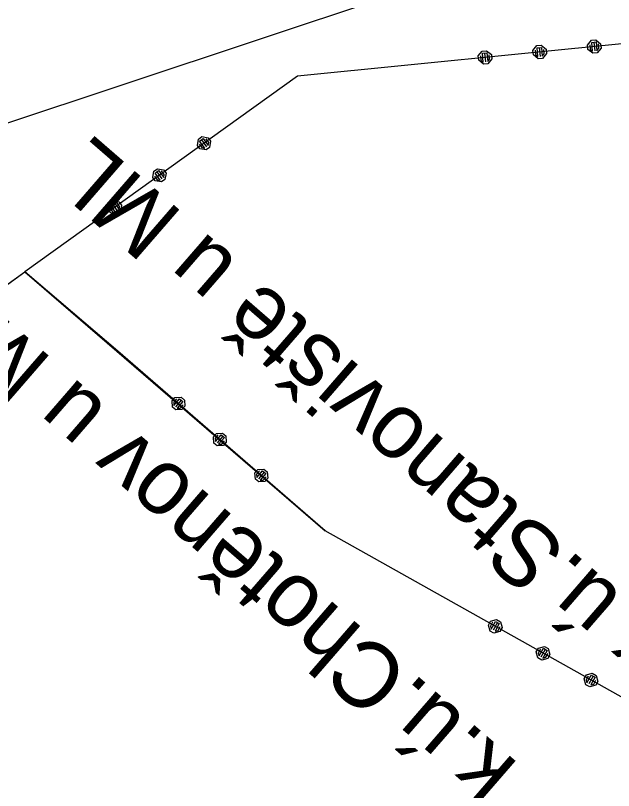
# Model space of a CAD drawing. Extents: x -866402 to -860377, y -1041908 to -1038598.
# Drawn here: x -864637.08 to -864609.85, y -1041351.18 to -1041315.91 of the extents above; entities that cross this region are included whole.
import ezdxf

# ---------------------------------------------------------------- set-up
doc = ezdxf.new("R2010")
doc.units = 0
doc.layers.add('Vrstva 1', color=7, linetype='Continuous')
doc.layers.add('Vrstva 55', color=7, linetype='Continuous')

msp = doc.modelspace()

# ---------------------------------------------------------------- linework, layer by layer
at = {"layer": 'Vrstva 1'}
for p, q in [((-864601.98, -1041316.45), (-864624.24, -1041318.67)), ((-864601.98, -1041316.45), (-864624.24, -1041318.67)), ((-864613.517, -1041317.5), (-864613.338, -1041317.281)), ((-864613.517, -1041317.5), (-864613.338, -1041317.281)), ((-864613.338, -1041317.281), (-864613.139, -1041317.261)), ((-864613.338, -1041317.281), (-864613.139, -1041317.261)), ((-864613.139, -1041317.261), (-864612.92, -1041317.44)), ((-864613.139, -1041317.261), (-864612.92, -1041317.44)), ((-864611.03, -1041317.252), (-864610.851, -1041317.033)), ((-864611.03, -1041317.252), (-864610.851, -1041317.033)), ((-864611.01, -1041317.451), (-864611.03, -1041317.252)), ((-864611.01, -1041317.451), (-864611.03, -1041317.252)), ((-864610.93, -1041317.242), (-864610.91, -1041317.441)), ((-864610.93, -1041317.242), (-864610.91, -1041317.441)), ((-864610.851, -1041317.033), (-864610.652, -1041317.013)), ((-864610.851, -1041317.033), (-864610.652, -1041317.013)), ((-864610.841, -1041317.132), (-864610.642, -1041317.112)), ((-864610.841, -1041317.132), (-864610.642, -1041317.112)), ((-864610.801, -1041317.53), (-864610.841, -1041317.132)), ((-864610.801, -1041317.53), (-864610.841, -1041317.132)), ((-864610.741, -1041317.122), (-864610.702, -1041317.52)), ((-864610.741, -1041317.122), (-864610.702, -1041317.52)), ((-864610.652, -1041317.013), (-864610.433, -1041317.192)), ((-864610.652, -1041317.013), (-864610.433, -1041317.192)), ((-864610.642, -1041317.112), (-864610.602, -1041317.51)), ((-864610.642, -1041317.112), (-864610.602, -1041317.51)), ((-864610.512, -1041317.401), (-864610.532, -1041317.202)), ((-864610.512, -1041317.401), (-864610.532, -1041317.202)), ((-864610.433, -1041317.192), (-864610.413, -1041317.391)), ((-864610.433, -1041317.192), (-864610.413, -1041317.391)), ((-864616.005, -1041317.748), (-864615.826, -1041317.529)), ((-864616.005, -1041317.748), (-864615.826, -1041317.529)), ((-864615.826, -1041317.529), (-864615.627, -1041317.509)), ((-864615.826, -1041317.529), (-864615.627, -1041317.509)), ((-864615.816, -1041317.628), (-864615.617, -1041317.609)), ((-864615.816, -1041317.628), (-864615.617, -1041317.609)), ((-864615.776, -1041318.026), (-864615.816, -1041317.628)), ((-864615.776, -1041318.026), (-864615.816, -1041317.628)), ((-864615.717, -1041317.619), (-864615.677, -1041318.017)), ((-864615.717, -1041317.619), (-864615.677, -1041318.017)), ((-864615.627, -1041317.509), (-864615.408, -1041317.688)), ((-864615.627, -1041317.509), (-864615.408, -1041317.688)), ((-864615.617, -1041317.609), (-864615.577, -1041318.007)), ((-864615.617, -1041317.609), (-864615.577, -1041318.007)), ((-864613.498, -1041317.699), (-864613.517, -1041317.5)), ((-864613.498, -1041317.699), (-864613.517, -1041317.5)), ((-864613.418, -1041317.49), (-864613.398, -1041317.689)), ((-864613.418, -1041317.49), (-864613.398, -1041317.689)), ((-864613.328, -1041317.38), (-864613.129, -1041317.36)), ((-864613.328, -1041317.38), (-864613.129, -1041317.36)), ((-864613.289, -1041317.778), (-864613.328, -1041317.38)), ((-864613.289, -1041317.778), (-864613.328, -1041317.38)), ((-864613.229, -1041317.37), (-864613.189, -1041317.768)), ((-864613.229, -1041317.37), (-864613.189, -1041317.768)), ((-864613.129, -1041317.36), (-864613.09, -1041317.759)), ((-864613.129, -1041317.36), (-864613.09, -1041317.759)), ((-864613.09, -1041317.759), (-864613, -1041317.649)), ((-864613.09, -1041317.759), (-864613, -1041317.649)), ((-864612.901, -1041317.639), (-864613.08, -1041317.858)), ((-864612.901, -1041317.639), (-864613.08, -1041317.858)), ((-864613, -1041317.649), (-864613.02, -1041317.45)), ((-864613, -1041317.649), (-864613.02, -1041317.45)), ((-864612.92, -1041317.44), (-864612.901, -1041317.639)), ((-864612.92, -1041317.44), (-864612.901, -1041317.639)), ((-864610.791, -1041317.63), (-864611.01, -1041317.451)), ((-864610.791, -1041317.63), (-864611.01, -1041317.451)), ((-864610.91, -1041317.441), (-864610.801, -1041317.53)), ((-864610.91, -1041317.441), (-864610.801, -1041317.53)), ((-864610.592, -1041317.61), (-864610.791, -1041317.63)), ((-864610.592, -1041317.61), (-864610.791, -1041317.63)), ((-864610.602, -1041317.51), (-864610.512, -1041317.401)), ((-864610.602, -1041317.51), (-864610.512, -1041317.401)), ((-864610.413, -1041317.391), (-864610.592, -1041317.61)), ((-864610.413, -1041317.391), (-864610.592, -1041317.61)), ((-864615.985, -1041317.947), (-864616.005, -1041317.748)), ((-864615.985, -1041317.947), (-864616.005, -1041317.748)), ((-864615.766, -1041318.126), (-864615.985, -1041317.947)), ((-864615.766, -1041318.126), (-864615.985, -1041317.947)), ((-864615.906, -1041317.738), (-864615.886, -1041317.937)), ((-864615.906, -1041317.738), (-864615.886, -1041317.937)), ((-864615.886, -1041317.937), (-864615.776, -1041318.026)), ((-864615.886, -1041317.937), (-864615.776, -1041318.026)), ((-864615.577, -1041318.007), (-864615.488, -1041317.897)), ((-864615.577, -1041318.007), (-864615.488, -1041317.897)), ((-864615.388, -1041317.887), (-864615.567, -1041318.106)), ((-864615.388, -1041317.887), (-864615.567, -1041318.106)), ((-864615.488, -1041317.897), (-864615.508, -1041317.698)), ((-864615.488, -1041317.897), (-864615.508, -1041317.698)), ((-864615.408, -1041317.688), (-864615.388, -1041317.887)), ((-864615.408, -1041317.688), (-864615.388, -1041317.887)), ((-864613.279, -1041317.878), (-864613.498, -1041317.699)), ((-864613.279, -1041317.878), (-864613.498, -1041317.699)), ((-864613.398, -1041317.689), (-864613.289, -1041317.778)), ((-864613.398, -1041317.689), (-864613.289, -1041317.778)), ((-864613.08, -1041317.858), (-864613.279, -1041317.878)), ((-864613.08, -1041317.858), (-864613.279, -1041317.878)), ((-864615.567, -1041318.106), (-864615.766, -1041318.126)), ((-864615.567, -1041318.106), (-864615.766, -1041318.126)), ((-864624.24, -1041318.67), (-864636.66, -1041327.58)), ((-864624.24, -1041318.67), (-864636.66, -1041327.58)), ((-864628.801, -1041321.819), (-864628.756, -1041321.54)), ((-864628.801, -1041321.819), (-864628.756, -1041321.54)), ((-864628.756, -1041321.54), (-864628.593, -1041321.423)), ((-864628.756, -1041321.54), (-864628.593, -1041321.423)), ((-864628.697, -1041321.621), (-864628.535, -1041321.505)), ((-864628.697, -1041321.621), (-864628.535, -1041321.505)), ((-864628.616, -1041321.563), (-864628.383, -1041321.888)), ((-864628.616, -1041321.563), (-864628.383, -1041321.888)), ((-864628.593, -1041321.423), (-864628.314, -1041321.469)), ((-864628.593, -1041321.423), (-864628.314, -1041321.469)), ((-864628.535, -1041321.505), (-864628.302, -1041321.83)), ((-864628.535, -1041321.505), (-864628.302, -1041321.83)), ((-864628.279, -1041321.69), (-864628.395, -1041321.528)), ((-864628.279, -1041321.69), (-864628.395, -1041321.528)), ((-864628.314, -1041321.469), (-864628.197, -1041321.632)), ((-864628.314, -1041321.469), (-864628.197, -1041321.632)), ((-864628.685, -1041321.982), (-864628.801, -1041321.819)), ((-864628.685, -1041321.982), (-864628.801, -1041321.819)), ((-864628.72, -1041321.761), (-864628.604, -1041321.923)), ((-864628.72, -1041321.761), (-864628.604, -1041321.923)), ((-864628.464, -1041321.946), (-864628.697, -1041321.621)), ((-864628.464, -1041321.946), (-864628.697, -1041321.621)), ((-864628.243, -1041321.911), (-864628.406, -1041322.028)), ((-864628.243, -1041321.911), (-864628.406, -1041322.028)), ((-864628.302, -1041321.83), (-864628.279, -1041321.69)), ((-864628.302, -1041321.83), (-864628.279, -1041321.69)), ((-864628.197, -1041321.632), (-864628.243, -1041321.911)), ((-864628.197, -1041321.632), (-864628.243, -1041321.911)), ((-864628.406, -1041322.028), (-864628.685, -1041321.982)), ((-864628.406, -1041322.028), (-864628.685, -1041321.982)), ((-864628.604, -1041321.923), (-864628.464, -1041321.946)), ((-864628.604, -1041321.923), (-864628.464, -1041321.946)), ((-864630.787, -1041322.997), (-864630.624, -1041322.881)), ((-864630.787, -1041322.997), (-864630.624, -1041322.881)), ((-864630.729, -1041323.079), (-864630.566, -1041322.962)), ((-864630.729, -1041323.079), (-864630.566, -1041322.962)), ((-864630.624, -1041322.881), (-864630.345, -1041322.927)), ((-864630.624, -1041322.881), (-864630.345, -1041322.927)), ((-864630.566, -1041322.962), (-864630.333, -1041323.287)), ((-864630.566, -1041322.962), (-864630.333, -1041323.287)), ((-864630.345, -1041322.927), (-864630.229, -1041323.089)), ((-864630.345, -1041322.927), (-864630.229, -1041323.089)), ((-864630.833, -1041323.276), (-864630.787, -1041322.997)), ((-864630.833, -1041323.276), (-864630.787, -1041322.997)), ((-864630.716, -1041323.439), (-864630.833, -1041323.276)), ((-864630.716, -1041323.439), (-864630.833, -1041323.276)), ((-864630.752, -1041323.218), (-864630.635, -1041323.381)), ((-864630.752, -1041323.218), (-864630.635, -1041323.381)), ((-864630.495, -1041323.404), (-864630.729, -1041323.079)), ((-864630.495, -1041323.404), (-864630.729, -1041323.079)), ((-864630.647, -1041323.02), (-864630.414, -1041323.345)), ((-864630.647, -1041323.02), (-864630.414, -1041323.345)), ((-864630.31, -1041323.147), (-864630.427, -1041322.985)), ((-864630.31, -1041323.147), (-864630.427, -1041322.985)), ((-864630.333, -1041323.287), (-864630.31, -1041323.147)), ((-864630.333, -1041323.287), (-864630.31, -1041323.147)), ((-864630.229, -1041323.089), (-864630.275, -1041323.368)), ((-864630.229, -1041323.089), (-864630.275, -1041323.368)), ((-864630.437, -1041323.485), (-864630.716, -1041323.439)), ((-864630.437, -1041323.485), (-864630.716, -1041323.439)), ((-864630.635, -1041323.381), (-864630.495, -1041323.404)), ((-864630.635, -1041323.381), (-864630.495, -1041323.404)), ((-864630.275, -1041323.368), (-864630.437, -1041323.485)), ((-864630.275, -1041323.368), (-864630.437, -1041323.485)), ((-864632.818, -1041324.455), (-864632.656, -1041324.338)), ((-864632.818, -1041324.455), (-864632.656, -1041324.338)), ((-864632.656, -1041324.338), (-864632.377, -1041324.384)), ((-864632.656, -1041324.338), (-864632.377, -1041324.384)), ((-864632.377, -1041324.384), (-864632.26, -1041324.546)), ((-864632.377, -1041324.384), (-864632.26, -1041324.546)), ((-864632.864, -1041324.734), (-864632.818, -1041324.455)), ((-864632.864, -1041324.734), (-864632.818, -1041324.455)), ((-864632.748, -1041324.896), (-864632.864, -1041324.734)), ((-864632.748, -1041324.896), (-864632.864, -1041324.734)), ((-864632.783, -1041324.675), (-864632.666, -1041324.838)), ((-864632.783, -1041324.675), (-864632.666, -1041324.838)), ((-864632.76, -1041324.536), (-864632.597, -1041324.419)), ((-864632.76, -1041324.536), (-864632.597, -1041324.419)), ((-864632.527, -1041324.861), (-864632.76, -1041324.536)), ((-864632.527, -1041324.861), (-864632.76, -1041324.536)), ((-864632.679, -1041324.478), (-864632.446, -1041324.803)), ((-864632.679, -1041324.478), (-864632.446, -1041324.803)), ((-864632.597, -1041324.419), (-864632.364, -1041324.744)), ((-864632.597, -1041324.419), (-864632.364, -1041324.744)), ((-864632.341, -1041324.605), (-864632.458, -1041324.442)), ((-864632.341, -1041324.605), (-864632.458, -1041324.442)), ((-864632.364, -1041324.744), (-864632.341, -1041324.605)), ((-864632.364, -1041324.744), (-864632.341, -1041324.605)), ((-864632.26, -1041324.546), (-864632.306, -1041324.826)), ((-864632.26, -1041324.546), (-864632.306, -1041324.826)), ((-864632.468, -1041324.942), (-864632.748, -1041324.896)), ((-864632.468, -1041324.942), (-864632.748, -1041324.896)), ((-864632.666, -1041324.838), (-864632.527, -1041324.861)), ((-864632.666, -1041324.838), (-864632.527, -1041324.861)), ((-864632.306, -1041324.826), (-864632.468, -1041324.942)), ((-864632.306, -1041324.826), (-864632.468, -1041324.942)), ((-864638.85, -1041329.15), (-864636.66, -1041327.58)), ((-864638.85, -1041329.15), (-864636.66, -1041327.58)), ((-864632.42, -1041331.18), (-864636.66, -1041327.58)), ((-864632.42, -1041331.18), (-864636.66, -1041327.58)), ((-864622.98, -1041339.37), (-864632.42, -1041331.18)), ((-864622.98, -1041339.37), (-864632.42, -1041331.18)), ((-864629.956, -1041333.45), (-864629.824, -1041333.299)), ((-864629.956, -1041333.45), (-864629.824, -1041333.299)), ((-864629.936, -1041333.732), (-864629.956, -1041333.45)), ((-864629.936, -1041333.732), (-864629.956, -1041333.45)), ((-864629.749, -1041333.364), (-864629.88, -1041333.515)), ((-864629.749, -1041333.364), (-864629.88, -1041333.515)), ((-864629.88, -1041333.515), (-864629.87, -1041333.656)), ((-864629.88, -1041333.515), (-864629.87, -1041333.656)), ((-864629.87, -1041333.656), (-864629.608, -1041333.354)), ((-864629.87, -1041333.656), (-864629.608, -1041333.354)), ((-864629.824, -1041333.299), (-864629.542, -1041333.279)), ((-864629.824, -1041333.299), (-864629.542, -1041333.279)), ((-864629.532, -1041333.42), (-864629.794, -1041333.722)), ((-864629.532, -1041333.42), (-864629.794, -1041333.722)), ((-864629.457, -1041333.485), (-864629.719, -1041333.787)), ((-864629.457, -1041333.485), (-864629.719, -1041333.787)), ((-864629.608, -1041333.354), (-864629.457, -1041333.485)), ((-864629.608, -1041333.354), (-864629.457, -1041333.485)), ((-864629.542, -1041333.279), (-864629.391, -1041333.41)), ((-864629.542, -1041333.279), (-864629.391, -1041333.41)), ((-864629.391, -1041333.41), (-864629.371, -1041333.692)), ((-864629.391, -1041333.41), (-864629.371, -1041333.692)), ((-864629.784, -1041333.863), (-864629.936, -1041333.732)), ((-864629.784, -1041333.863), (-864629.936, -1041333.732)), ((-864629.502, -1041333.843), (-864629.784, -1041333.863)), ((-864629.502, -1041333.843), (-864629.784, -1041333.863)), ((-864629.719, -1041333.787), (-864629.578, -1041333.777)), ((-864629.719, -1041333.787), (-864629.578, -1041333.777)), ((-864629.578, -1041333.777), (-864629.447, -1041333.626)), ((-864629.578, -1041333.777), (-864629.447, -1041333.626)), ((-864629.371, -1041333.692), (-864629.502, -1041333.843)), ((-864629.371, -1041333.692), (-864629.502, -1041333.843)), ((-864628.067, -1041335.088), (-864627.936, -1041334.937)), ((-864628.067, -1041335.088), (-864627.936, -1041334.937)), ((-864627.936, -1041334.937), (-864627.654, -1041334.917)), ((-864627.936, -1041334.937), (-864627.654, -1041334.917)), ((-864627.654, -1041334.917), (-864627.503, -1041335.048)), ((-864627.654, -1041334.917), (-864627.503, -1041335.048)), ((-864628.047, -1041335.37), (-864628.067, -1041335.088)), ((-864628.047, -1041335.37), (-864628.067, -1041335.088)), ((-864627.861, -1041335.002), (-864627.992, -1041335.153)), ((-864627.861, -1041335.002), (-864627.992, -1041335.153)), ((-864627.992, -1041335.153), (-864627.982, -1041335.295)), ((-864627.992, -1041335.153), (-864627.982, -1041335.295)), ((-864627.982, -1041335.295), (-864627.72, -1041334.992)), ((-864627.982, -1041335.295), (-864627.72, -1041334.992)), ((-864627.644, -1041335.058), (-864627.906, -1041335.36)), ((-864627.644, -1041335.058), (-864627.906, -1041335.36)), ((-864627.568, -1041335.123), (-864627.831, -1041335.426)), ((-864627.568, -1041335.123), (-864627.831, -1041335.426)), ((-864627.72, -1041334.992), (-864627.568, -1041335.123)), ((-864627.72, -1041334.992), (-864627.568, -1041335.123)), ((-864627.69, -1041335.416), (-864627.558, -1041335.265)), ((-864627.69, -1041335.416), (-864627.558, -1041335.265)), ((-864627.503, -1041335.048), (-864627.483, -1041335.33)), ((-864627.503, -1041335.048), (-864627.483, -1041335.33)), ((-864627.896, -1041335.501), (-864628.047, -1041335.37)), ((-864627.896, -1041335.501), (-864628.047, -1041335.37)), ((-864627.614, -1041335.481), (-864627.896, -1041335.501)), ((-864627.614, -1041335.481), (-864627.896, -1041335.501)), ((-864627.831, -1041335.426), (-864627.69, -1041335.416)), ((-864627.831, -1041335.426), (-864627.69, -1041335.416)), ((-864627.483, -1041335.33), (-864627.614, -1041335.481)), ((-864627.483, -1041335.33), (-864627.614, -1041335.481)), ((-864626.179, -1041336.726), (-864626.048, -1041336.575)), ((-864626.179, -1041336.726), (-864626.048, -1041336.575)), ((-864626.159, -1041337.008), (-864626.179, -1041336.726)), ((-864626.159, -1041337.008), (-864626.179, -1041336.726)), ((-864625.972, -1041336.641), (-864626.103, -1041336.792)), ((-864625.972, -1041336.641), (-864626.103, -1041336.792)), ((-864626.093, -1041336.933), (-864625.831, -1041336.631)), ((-864626.093, -1041336.933), (-864625.831, -1041336.631)), ((-864626.048, -1041336.575), (-864625.766, -1041336.555)), ((-864626.048, -1041336.575), (-864625.766, -1041336.555)), ((-864625.756, -1041336.696), (-864626.018, -1041336.998)), ((-864625.756, -1041336.696), (-864626.018, -1041336.998)), ((-864625.831, -1041336.631), (-864625.68, -1041336.762)), ((-864625.831, -1041336.631), (-864625.68, -1041336.762)), ((-864625.766, -1041336.555), (-864625.615, -1041336.686)), ((-864625.766, -1041336.555), (-864625.615, -1041336.686)), ((-864625.615, -1041336.686), (-864625.595, -1041336.968)), ((-864625.615, -1041336.686), (-864625.595, -1041336.968)), ((-864626.008, -1041337.139), (-864626.159, -1041337.008)), ((-864626.008, -1041337.139), (-864626.159, -1041337.008)), ((-864626.103, -1041336.792), (-864626.093, -1041336.933)), ((-864626.103, -1041336.792), (-864626.093, -1041336.933)), ((-864625.68, -1041336.762), (-864625.942, -1041337.064)), ((-864625.68, -1041336.762), (-864625.942, -1041337.064)), ((-864625.942, -1041337.064), (-864625.801, -1041337.054)), ((-864625.942, -1041337.064), (-864625.801, -1041337.054)), ((-864625.801, -1041337.054), (-864625.67, -1041336.903)), ((-864625.801, -1041337.054), (-864625.67, -1041336.903)), ((-864625.595, -1041336.968), (-864625.726, -1041337.119)), ((-864625.595, -1041336.968), (-864625.726, -1041337.119)), ((-864625.726, -1041337.119), (-864626.008, -1041337.139)), ((-864625.726, -1041337.119), (-864626.008, -1041337.139)), ((-864602.95, -1041350.6), (-864622.98, -1041339.37)), ((-864602.95, -1041350.6), (-864622.98, -1041339.37)), ((-864615.445, -1041343.479), (-864615.173, -1041343.402)), ((-864615.445, -1041343.479), (-864615.173, -1041343.402)), ((-864615.173, -1041343.402), (-864614.998, -1041343.5)), ((-864615.173, -1041343.402), (-864614.998, -1041343.5)), ((-864615.543, -1041343.654), (-864615.445, -1041343.479)), ((-864615.543, -1041343.654), (-864615.445, -1041343.479)), ((-864615.466, -1041343.926), (-864615.543, -1041343.654)), ((-864615.466, -1041343.926), (-864615.543, -1041343.654)), ((-864615.358, -1041343.528), (-864615.456, -1041343.702)), ((-864615.358, -1041343.528), (-864615.456, -1041343.702)), ((-864615.456, -1041343.702), (-864615.417, -1041343.839)), ((-864615.456, -1041343.702), (-864615.417, -1041343.839)), ((-864615.417, -1041343.839), (-864615.222, -1041343.49)), ((-864615.417, -1041343.839), (-864615.222, -1041343.49)), ((-864615.135, -1041343.539), (-864615.33, -1041343.887)), ((-864615.135, -1041343.539), (-864615.33, -1041343.887)), ((-864615.047, -1041343.587), (-864615.243, -1041343.936)), ((-864615.047, -1041343.587), (-864615.243, -1041343.936)), ((-864615.222, -1041343.49), (-864615.047, -1041343.587)), ((-864615.222, -1041343.49), (-864615.047, -1041343.587)), ((-864615.107, -1041343.898), (-864615.009, -1041343.724)), ((-864615.107, -1041343.898), (-864615.009, -1041343.724)), ((-864614.922, -1041343.772), (-864615.02, -1041343.947)), ((-864614.922, -1041343.772), (-864615.02, -1041343.947)), ((-864614.998, -1041343.5), (-864614.922, -1041343.772)), ((-864614.998, -1041343.5), (-864614.922, -1041343.772)), ((-864615.292, -1041344.024), (-864615.466, -1041343.926)), ((-864615.292, -1041344.024), (-864615.466, -1041343.926)), ((-864615.02, -1041343.947), (-864615.292, -1041344.024)), ((-864615.02, -1041343.947), (-864615.292, -1041344.024)), ((-864615.243, -1041343.936), (-864615.107, -1041343.898)), ((-864615.243, -1041343.936), (-864615.107, -1041343.898)), ((-864613.362, -1041344.876), (-864613.265, -1041344.702)), ((-864613.362, -1041344.876), (-864613.265, -1041344.702)), ((-864613.177, -1041344.751), (-864613.275, -1041344.925)), ((-864613.177, -1041344.751), (-864613.275, -1041344.925)), ((-864613.265, -1041344.702), (-864612.992, -1041344.625)), ((-864613.265, -1041344.702), (-864612.992, -1041344.625)), ((-864613.237, -1041345.061), (-864613.041, -1041344.712)), ((-864613.237, -1041345.061), (-864613.041, -1041344.712)), ((-864612.954, -1041344.761), (-864613.15, -1041345.11)), ((-864612.954, -1041344.761), (-864613.15, -1041345.11)), ((-864612.867, -1041344.81), (-864613.062, -1041345.159)), ((-864612.867, -1041344.81), (-864613.062, -1041345.159)), ((-864613.041, -1041344.712), (-864612.867, -1041344.81)), ((-864613.041, -1041344.712), (-864612.867, -1041344.81)), ((-864612.992, -1041344.625), (-864612.818, -1041344.723)), ((-864612.992, -1041344.625), (-864612.818, -1041344.723)), ((-864612.818, -1041344.723), (-864612.741, -1041344.995)), ((-864612.818, -1041344.723), (-864612.741, -1041344.995)), ((-864613.286, -1041345.148), (-864613.362, -1041344.876)), ((-864613.286, -1041345.148), (-864613.362, -1041344.876)), ((-864613.111, -1041345.246), (-864613.286, -1041345.148)), ((-864613.111, -1041345.246), (-864613.286, -1041345.148)), ((-864613.275, -1041344.925), (-864613.237, -1041345.061)), ((-864613.275, -1041344.925), (-864613.237, -1041345.061)), ((-864612.839, -1041345.17), (-864613.111, -1041345.246)), ((-864612.839, -1041345.17), (-864613.111, -1041345.246)), ((-864613.062, -1041345.159), (-864612.926, -1041345.121)), ((-864613.062, -1041345.159), (-864612.926, -1041345.121)), ((-864612.926, -1041345.121), (-864612.828, -1041344.946)), ((-864612.926, -1041345.121), (-864612.828, -1041344.946)), ((-864612.741, -1041344.995), (-864612.839, -1041345.17)), ((-864612.741, -1041344.995), (-864612.839, -1041345.17)), ((-864611.084, -1041345.924), (-864610.812, -1041345.848)), ((-864611.084, -1041345.924), (-864610.812, -1041345.848)), ((-864610.812, -1041345.848), (-864610.637, -1041345.945)), ((-864610.812, -1041345.848), (-864610.637, -1041345.945)), ((-864611.182, -1041346.099), (-864611.084, -1041345.924)), ((-864611.182, -1041346.099), (-864611.084, -1041345.924)), ((-864611.105, -1041346.371), (-864611.182, -1041346.099)), ((-864611.105, -1041346.371), (-864611.182, -1041346.099)), ((-864610.997, -1041345.973), (-864611.094, -1041346.148)), ((-864610.997, -1041345.973), (-864611.094, -1041346.148)), ((-864611.094, -1041346.148), (-864611.056, -1041346.284)), ((-864611.094, -1041346.148), (-864611.056, -1041346.284)), ((-864611.056, -1041346.284), (-864610.861, -1041345.935)), ((-864611.056, -1041346.284), (-864610.861, -1041345.935)), ((-864610.773, -1041345.984), (-864610.969, -1041346.333)), ((-864610.773, -1041345.984), (-864610.969, -1041346.333)), ((-864610.686, -1041346.033), (-864610.882, -1041346.382)), ((-864610.686, -1041346.033), (-864610.882, -1041346.382)), ((-864610.861, -1041345.935), (-864610.686, -1041346.033)), ((-864610.861, -1041345.935), (-864610.686, -1041346.033)), ((-864610.746, -1041346.343), (-864610.648, -1041346.169)), ((-864610.746, -1041346.343), (-864610.648, -1041346.169)), ((-864610.561, -1041346.218), (-864610.658, -1041346.392)), ((-864610.561, -1041346.218), (-864610.658, -1041346.392)), ((-864610.637, -1041345.945), (-864610.561, -1041346.218)), ((-864610.637, -1041345.945), (-864610.561, -1041346.218)), ((-864610.931, -1041346.469), (-864611.105, -1041346.371)), ((-864610.931, -1041346.469), (-864611.105, -1041346.371)), ((-864610.658, -1041346.392), (-864610.931, -1041346.469)), ((-864610.658, -1041346.392), (-864610.931, -1041346.469)), ((-864610.882, -1041346.382), (-864610.746, -1041346.343)), ((-864610.882, -1041346.382), (-864610.746, -1041346.343))]:
    msp.add_line(p, q, dxfattribs=at)
msp.add_lwpolyline([(-864672.518, -1041624.443), (-864089.016, -1041430.146), (-864176.529, -1041167.333), (-864760.03, -1041361.63)], close=True, dxfattribs=at)
at = {"layer": 'Vrstva 55'}
msp.add_lwpolyline([(-864638.85, -1041329.15), (-864636.66, -1041327.58), (-864622.98, -1041339.37)], dxfattribs=at)

# ---------------------------------------------------------------- texts
for s, p in [('k.ú.Stanoviště u ML', (-864606.973, -1041344.395)), ('k.ú.Chotěnov u ML', (-864614.102, -1041350.013))]:
    msp.add_text(s, height=3, rotation=139.0556, dxfattribs=at).set_placement(p)

doc.saveas('drawing.dxf')
